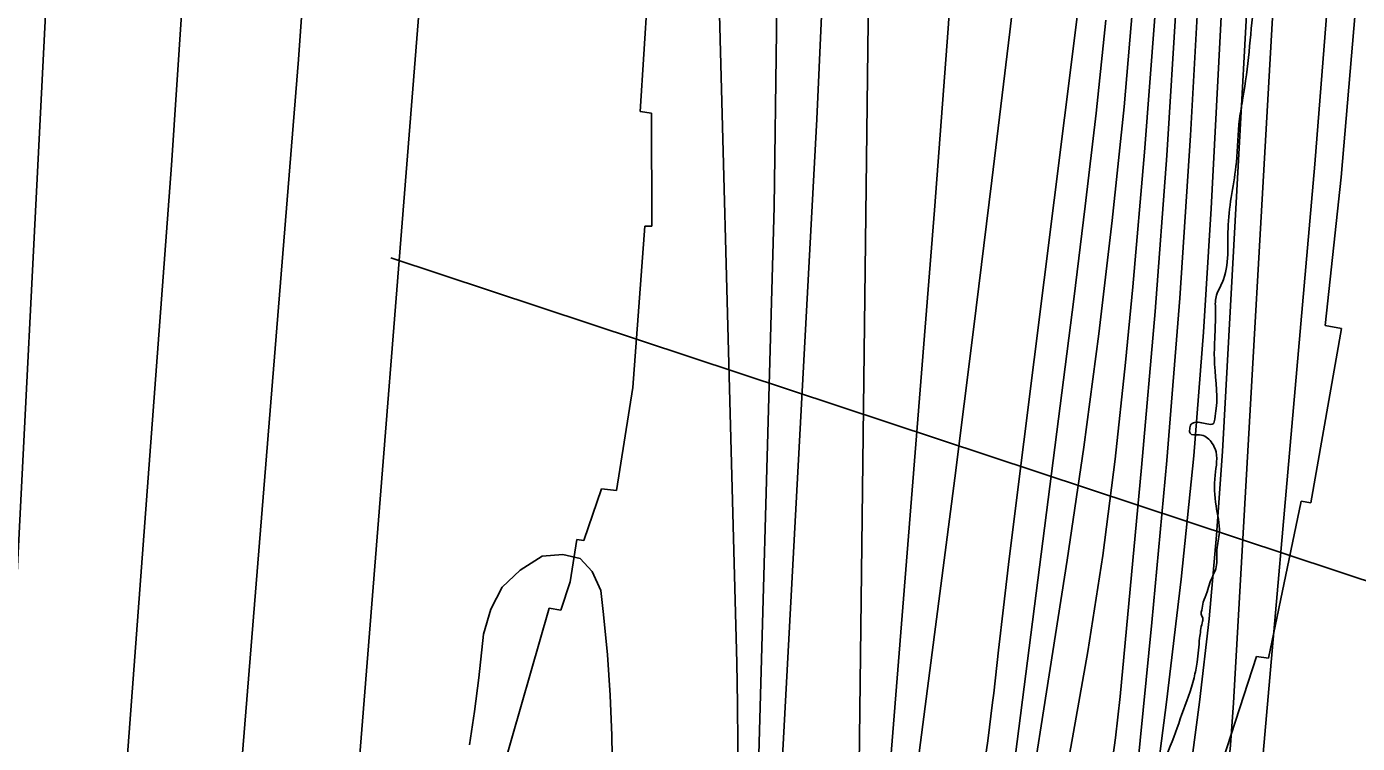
# Model space of a CAD drawing. Extents: x 3329297 to 3367176, y 649250 to 674653.
# Drawn here: x 3341855 to 3342886, y 663281 to 663837 of the extents above; entities that cross this region are included whole.
import ezdxf

# ---------------------------------------------------------------- set-up
doc = ezdxf.new("R2010")
doc.units = 0
for name, color, linetype in [('V-RIVR-EDGE', 7, 'Continuous'), ('V-RIVR-RANG', 7, 'Continuous'), ('V-RRAP-RVMT', 7, 'Continuous'), ('V-TOPO-DPTH', 7, 'Continuous'), ('V-TOPO-MAJR', 7, 'Continuous'), ('V-TOPO-MINR', 7, 'Continuous'), ('V-TOPO-WATR', 7, 'Continuous')]:
    doc.layers.add(name, color=color, linetype=linetype)

msp = doc.modelspace()

# ---------------------------------------------------------------- linework, layer by layer
at = {"layer": 'V-RIVR-EDGE'}
msp.add_spline([(3340543.5, 660085.6), (3340562.9, 660098.7), (3340575.7, 660104.1), (3340585, 660109.5), (3340589.7, 660111.1), (3340590.9, 660109.1), (3340597.8, 660094.4), (3340601.3, 660094), (3340606.3, 660095.1), (3340606.7, 660097.1), (3340606.4, 660101), (3340599.8, 660112.2), (3340596.7, 660118), (3340597.5, 660121.1), (3340599.8, 660124.2), (3340602.9, 660125.8), (3340609.5, 660130), (3340610.7, 660133.1), (3340611.1, 660138.9), (3340614.2, 660141.7), (3340620.4, 660143.6), (3340627, 660148.2), (3340632.9, 660152.9), (3340639.8, 660158.3), (3340647.2, 660161.7), (3340655.8, 660164.4), (3340667, 660168.3), (3340677.1, 660172.1), (3340684.5, 660174.8), (3340692.6, 660181.8), (3340699.3, 660187.2), (3340702.7, 660189.1), (3340709.3, 660193), (3340717.5, 660197.6), (3340731.9, 660207.3), (3340748.2, 660216.6), (3340768.4, 660227.8), (3340779.3, 660232.4), (3340792.5, 660240.9), (3340805.7, 660251.7), (3340823.9, 660262.9), (3340832.1, 660265.6), (3340837.9, 660270.6), (3340847.2, 660280.7), (3340854.2, 660286.5), (3340861.2, 660286.5), (3340869, 660289.9), (3340876.7, 660296.1), (3340884.9, 660303.9), (3340891.5, 660310.4), (3340897, 660318.2), (3340903.6, 660325.1), (3340904.4, 660330.2), (3340904.8, 660334.5), (3340908.6, 660337.2), (3340912.5, 660339.5), (3340913.7, 660343.7), (3340916.8, 660351.9), (3340921.9, 660359.2), (3340933.2, 660372.8), (3340942.5, 660382.8), (3340944.5, 660389), (3340947.6, 660392.1), (3340951.4, 660394.4), (3340956.1, 660398.7), (3340965.4, 660409.5), (3340972.1, 660415.7), (3340980.2, 660421.1), (3340988, 660430.4), (3340991.9, 660439.3), (3340994.6, 660445.9), (3341001.2, 660456.8), (3341008.2, 660462.6), (3341019.5, 660469.1), (3341022.6, 660474.2), (3341027.3, 660478), (3341033.1, 660482.3), (3341044.4, 660491.6), (3341056.8, 660501.2), (3341062.2, 660506.2), (3341064.2, 660512.4), (3341069.3, 660518.3), (3341074.7, 660522.1), (3341079.7, 660525.2), (3341087.9, 660533.3), (3341094.5, 660540.3), (3341100, 660551.1), (3341101.9, 660558.5), (3341101.9, 660564.3), (3341102, 660566.3), (3341105.8, 660567.8), (3341107.4, 660570.9), (3341108.2, 660579.4), (3341109.4, 660581.4), (3341111.7, 660582.5), (3341116.3, 660584.1), (3341119.1, 660586.4), (3341131.9, 660599.9), (3341130.7, 660602.3), (3341129.6, 660604.6), (3341130.4, 660609.2), (3341131.2, 660611.6), (3341134.3, 660614.3), (3341139.7, 660619.3), (3341147.5, 660623.9), (3341155.2, 660632.4), (3341160.3, 660640.2), (3341161.9, 660646), (3341164.6, 660647.2), (3341172, 660648.3), (3341176.6, 660653.3), (3341185.6, 660661.5), (3341197.2, 660670), (3341202.7, 660670.7), (3341208.9, 660674.6), (3341212.8, 660681.2), (3341219, 660685.8), (3341223.6, 660686.6), (3341228.3, 660690.8), (3341239.6, 660696.6), (3341242.3, 660697), (3341247.7, 660695), (3341252, 660695.8), (3341254.7, 660699.7), (3341257.8, 660706.3), (3341265.2, 660713.6), (3341272.2, 660717.5), (3341278.8, 660719.4), (3341285.8, 660723.6), (3341288.1, 660727.1), (3341288.9, 660730.6), (3341291.6, 660733.3), (3341297.4, 660739.5), (3341303.7, 660745.3), (3341316.5, 660753), (3341337.9, 660770), (3341347.6, 660774.3), (3341351.8, 660772), (3341356.5, 660772.3), (3341359.2, 660775.8), (3341357.7, 660783.6), (3341359.2, 660785.5), (3341364.3, 660789.4), (3341367.8, 660789.8), (3341372.8, 660786.6), (3341377.4, 660784.3), (3341380.2, 660785.1), (3341385.2, 660787.4), (3341386, 660789.7), (3341386.8, 660796.7), (3341388.7, 660799), (3341390.7, 660800.9), (3341401.9, 660807.9), (3341425.6, 660820.6), (3341448.2, 660836.5), (3341459.4, 660845.8), (3341473.4, 660853.5), (3341492.8, 660866.2), (3341509.5, 660875.9), (3341528.9, 660885.9), (3341568.2, 660904), (3341576.7, 660906.7), (3341582.5, 660911.4), (3341589.1, 660916.4), (3341596.9, 660921.8), (3341605, 660926.1), (3341608.9, 660926.8), (3341613.2, 660926.4), (3341626, 660930.7), (3341639.2, 660936.4), (3341658.2, 660946.9), (3341680.8, 660960), (3341702.9, 660972.4), (3341720.7, 660981.2), (3341737.4, 660987), (3341750.3, 660995.9), (3341758, 661005.2), (3341781, 661024.5), (3341791.9, 661039.6), (3341805.1, 661053.5), (3341819.5, 661072.5), (3341836.2, 661091.1), (3341848.3, 661110.8), (3341856.8, 661123.6), (3341870.1, 661139.9), (3341888.3, 661157.3), (3341900, 661173.1), (3341909, 661187.5), (3341921.8, 661209.9), (3341930, 661226.2), (3341939.3, 661242.8), (3341942.1, 661244.8), (3341943.2, 661244), (3341944.8, 661235.8), (3341949.4, 661235.8), (3341954.5, 661237.8), (3341956, 661241.6), (3341951.4, 661244), (3341950.6, 661247.1), (3341951, 661251.3), (3341953, 661259.9), (3341955.7, 661272.3), (3341958.5, 661290.5), (3341960.8, 661303.3), (3341965.1, 661320.7), (3341976.1, 661348.6), (3341983.5, 661373.8), (3341990.9, 661399), (3341994.8, 661420.7), (3341995.7, 661433.9), (3341998.4, 661437), (3342001.1, 661436.2), (3342003.8, 661438.5), (3342004.2, 661444), (3342004.2, 661456), (3342002.7, 661461.4), (3342004.3, 661464.9), (3342009.3, 661471.5), (3342020.6, 661484.2), (3342033.8, 661502), (3342040.8, 661507.5), (3342045.9, 661513.3), (3342046.3, 661517.5), (3342044.4, 661524.5), (3342045.9, 661525.7), (3342047.1, 661525.7), (3342052.1, 661523.3), (3342053.3, 661524.5), (3342063, 661538.8), (3342071.2, 661551.2), (3342074.7, 661557.8), (3342082.5, 661570.2), (3342088.7, 661576.8), (3342099.6, 661588.4), (3342104.3, 661594.6), (3342110.5, 661608.5), (3342119.8, 661627.1), (3342128.4, 661637.9), (3342135.4, 661647.6), (3342140.1, 661653.8), (3342142, 661656.5), (3342148.3, 661668.9), (3342155.6, 661676.6), (3342159.2, 661685.2), (3342161.5, 661688.3), (3342166.5, 661691), (3342169.7, 661702.6), (3342177.5, 661716.5), (3342191.5, 661736.3), (3342210.1, 661760.3), (3342224.2, 661779.2), (3342232.3, 661792.4), (3342242.1, 661806.7), (3342247.5, 661815.3), (3342253, 661831.1), (3342263.1, 661850.5), (3342268.9, 661858.6), (3342277.1, 661873), (3342284.2, 661891.9), (3342293.1, 661908.2), (3342302.5, 661923.7), (3342310.3, 661939.2), (3342314.9, 661948.1), (3342327.4, 661965.9), (3342325.8, 661973.3), (3342327.4, 661977.5), (3342330.9, 661981.4), (3342336.4, 661986.4), (3342339.5, 661993.4), (3342342.6, 662003.9), (3342345.3, 662007.4), (3342350.4, 662013.2), (3342354.7, 662019.4), (3342356.6, 662025.6), (3342357.4, 662034.1), (3342360.5, 662039.1), (3342366.7, 662046.1), (3342373.8, 662059.6), (3342381.5, 662072.8), (3342385.5, 662085.6), (3342390.5, 662099.5), (3342396.4, 662107.3), (3342399.1, 662113.9), (3342402.6, 662121.6), (3342413.5, 662146.8), (3342430.7, 662189), (3342442, 662209.9), (3342453.7, 662236.7), (3342465, 662260.3), (3342466.6, 662269.6), (3342471.7, 662285.9), (3342476.3, 662296), (3342481, 662300.6), (3342483, 662305.2), (3342483.3, 662308.7), (3342487.6, 662319.2), (3342491.5, 662328.9), (3342501.7, 662348.6), (3342505.2, 662360.6), (3342509.1, 662375.8), (3342511.5, 662391.7), (3342513.8, 662399), (3342520.4, 662409.1), (3342525.9, 662421.5), (3342528.6, 662432.7), (3342531.4, 662453.3), (3342535, 662481.2), (3342536.9, 662497.5), (3342541.2, 662512.2), (3342547.5, 662526.1), (3342556, 662537.4), (3342563, 662544.3), (3342566.2, 662550.5), (3342570.5, 662564.5), (3342572.4, 662580), (3342576.3, 662585.4), (3342582.2, 662592.4), (3342585.7, 662602.4), (3342587.2, 662606.7), (3342590, 662611), (3342595, 662623.7), (3342596.6, 662635.4), (3342599.4, 662643.9), (3342600.1, 662647.4), (3342599.4, 662648.5), (3342596.7, 662651.7), (3342596.7, 662654.8), (3342598.6, 662657.5), (3342603.7, 662661.7), (3342609.9, 662671.8), (3342617.7, 662688.1), (3342629.8, 662713.2), (3342637.6, 662731.1), (3342640.7, 662739.6), (3342640.7, 662745.4), (3342640.3, 662754.7), (3342641.9, 662758.6), (3342645, 662761.7), (3342647.7, 662765.2), (3342646.2, 662787.3), (3342646.3, 662798.5), (3342641.7, 662824.9), (3342639.8, 662850.1), (3342639.1, 662868.7), (3342640.7, 662887.7), (3342641.5, 662909), (3342647.8, 662933.5), (3342652.4, 662937.3), (3342653.6, 662940), (3342649, 662945.1), (3342649, 662949.4), (3342652.5, 662957.9), (3342654.4, 662957.9), (3342659.1, 662957.9), (3342659.5, 662962.1), (3342659.5, 662974.5), (3342659.9, 662990.1), (3342664.6, 663007.9), (3342672, 663017.9), (3342675.9, 663023), (3342675.9, 663028.4), (3342675.9, 663036.9), (3342675.6, 663052.1), (3342676.4, 663065.2), (3342679.5, 663076.5), (3342687.7, 663099.3), (3342701, 663143.1), (3342700.7, 663147.8), (3342703.8, 663157.9), (3342713.5, 663181.9), (3342722.9, 663206.3), (3342727.6, 663218.3), (3342731.9, 663223.7), (3342732.3, 663230.3), (3342732.7, 663242.7), (3342732.7, 663249.3), (3342733.1, 663257.1), (3342739.8, 663275.7), (3342750.3, 663303.9), (3342759.7, 663332.2), (3342762, 663344.3), (3342764, 663362.9), (3342766, 663374.9), (3342766.4, 663378.4), (3342765.2, 663381.5), (3342765.6, 663384.6), (3342766.8, 663390.8), (3342769.9, 663398.9), (3342771.9, 663405.9), (3342776.9, 663418.3), (3342777.4, 663431.5), (3342779.3, 663445), (3342776.7, 663465.6), (3342776, 663489.3), (3342776, 663509.8), (3342772.9, 663515.2), (3342764, 663520.7), (3342756.6, 663521.9), (3342756.3, 663525), (3342757.4, 663528.9), (3342761.3, 663530.4), (3342772.6, 663528.8), (3342774.5, 663529.2), (3342775.7, 663532.7), (3342776.9, 663541.2), (3342775.4, 663580.4), (3342775.8, 663596.7), (3342776.3, 663611.4), (3342776.3, 663616.8), (3342776.7, 663627.7), (3342781.4, 663638.5), (3342786.1, 663683.5), (3342792.5, 663732), (3342794.9, 663765.7), (3342797.6, 663782), (3342805.9, 663853.7), (3342813.9, 663919.2), (3342817.1, 663960.7), (3342819.5, 664002.2), (3342819.9, 664025.9), (3342820, 664036.3), (3342818.1, 664048.8), (3342817.7, 664064.3), (3342816.4, 664076.7)], degree=3, dxfattribs=at)
at = {"layer": 'V-RIVR-RANG'}
msp.add_line((3343259.1, 663286.2), (3342137.1, 663658), dxfattribs=at)
at = {"layer": 'V-RRAP-RVMT'}
for p, q in [((3342337.3, 663878.2), (3342330.5, 663771.4)), ((3342873.8, 663720.5), (3342884.5, 663847.9)), ((3342330.5, 663771.4), (3342339.1, 663770.3)), ((3342339.1, 663770.3), (3342339.5, 663682.6)), ((3342861.2, 663605.5), (3342873.8, 663720.5)), ((3342334.1, 663682.5), (3342324.7, 663557.5)), ((3342339.5, 663682.6), (3342334.1, 663682.5)), ((3342850.3, 663467.8), (3342874, 663603.2)), ((3342874, 663603.2), (3342861.2, 663605.5)), ((3342324.7, 663557.5), (3342312, 663477.6)), ((3342300.4, 663478.8), (3342286.9, 663438.6)), ((3342312, 663477.6), (3342300.4, 663478.8)), ((3342817.4, 663347.5), (3342842.7, 663469.1)), ((3342842.7, 663469.1), (3342850.3, 663467.8)), ((3342281.4, 663439.4), (3342276.2, 663406.6)), ((3342286.9, 663438.6), (3342281.4, 663439.4)), ((3342276.2, 663406.6), (3342268.9, 663384.7)), ((3342259.9, 663386.3), (3342224.1, 663261)), ((3342268.9, 663384.7), (3342259.9, 663386.3)), ((3342732.1, 663115), (3342808, 663348.8)), ((3342808, 663348.8), (3342817.4, 663347.5))]:
    msp.add_line(p, q, dxfattribs=at)
at = {"layer": 'V-TOPO-DPTH'}
for points in [[(3342818.3, 664568.1), (3342773, 663696.3), (3342766.9, 663600.3), (3342759.4, 663504.4), (3342749.6, 663408.8), (3342738.4, 663313.2), (3342715.7, 663137.1), (3342714.6, 663129.8), (3342713.3, 663122.5), (3342711.7, 663115.3), (3342709.8, 663108.1), (3342672.3, 662974), (3342650.8, 662900.1), (3342628.3, 662826.5), (3342604.3, 662753.3), (3342579.4, 662680.5), (3342534.8, 662554.5), (3342502.9, 662464.4), (3342471, 662374.3), (3342439.2, 662284.2)], [(3342110.6, 661866.5), (3342386, 662705.9), (3342409.1, 662778.2), (3342431.6, 662850.6), (3342453.1, 662923.3), (3342473.8, 662996.3), (3342510.6, 663128.6), (3342512.3, 663135.6), (3342513.7, 663142.6), (3342514.8, 663149.7), (3342515.6, 663156.8), (3342558.5, 663695), (3342569.1, 663835.9), (3342578.8, 663976.8)], [(3342578.8, 663976.8), (3342569.1, 663835.9), (3342558.5, 663695), (3342515.6, 663156.8), (3342514.8, 663149.7), (3342513.7, 663142.6), (3342512.3, 663135.6), (3342510.6, 663128.6), (3342473.8, 662996.3), (3342453.1, 662923.3), (3342431.6, 662850.6), (3342409.1, 662778.2), (3342386, 662705.9), (3342110.6, 661866.5)], [(3342631.5, 663957.1), (3342616.8, 663833.3), (3342602.9, 663717.9), (3342588.7, 663602.4), (3342574.2, 663487), (3342559.4, 663371.7), (3342533.3, 663170.3), (3342531.1, 663155.7), (3342528.5, 663141.2), (3342525.3, 663126.8), (3342521.6, 663112.5), (3342446.3, 662841.3), (3342403.2, 662692), (3342358.2, 662543.2), (3342310.1, 662395.4), (3342260.1, 662248.3)], [(3342631.5, 663957.1), (3342616.8, 663833.3), (3342602.9, 663717.9), (3342588.7, 663602.4), (3342574.2, 663487), (3342559.4, 663371.7), (3342533.3, 663170.3), (3342531.1, 663155.7), (3342528.5, 663141.2), (3342525.3, 663126.8), (3342521.6, 663112.5), (3342446.3, 662841.3), (3342403.2, 662692), (3342358.2, 662543.2), (3342310.1, 662395.4), (3342260.1, 662248.3)], [(3342673.9, 663884.6), (3342667.1, 663828.4), (3342620.1, 663453.3), (3342616, 663420.1), (3342612, 663386.8), (3342608.2, 663353.5), (3342604.4, 663320.2), (3342603.6, 663313), (3342599.8, 663283.4), (3342595.5, 663253.9), (3342590.3, 663224.5), (3342584.4, 663195.2), (3342577.8, 663166.1), (3342570.6, 663137.1), (3342562.7, 663108.3), (3342554.2, 663079.7), (3342354.4, 662432.9), (3342322.7, 662334.6)], [(3342322.7, 662334.6), (3342354.4, 662432.9), (3342554.2, 663079.7), (3342562.7, 663108.3), (3342570.6, 663137.1), (3342577.8, 663166.1), (3342584.4, 663195.2), (3342590.3, 663224.5), (3342595.5, 663253.9), (3342599.8, 663283.4), (3342603.6, 663313), (3342604.4, 663320.2), (3342608.2, 663353.5), (3342612, 663386.8), (3342616, 663420.1), (3342620.1, 663453.3), (3342667.1, 663828.4), (3342673.9, 663884.6)], [(3342352.4, 662314.9), (3342378.4, 662391.5), (3342488.3, 662714.3), (3342511.3, 662783.4), (3342533.6, 662852.8), (3342554.9, 662922.4), (3342575.5, 662992.3), (3342611.3, 663116.8), (3342613.4, 663124.6), (3342615.2, 663132.5), (3342616.8, 663140.4), (3342618.2, 663148.4), (3342661.3, 663423.4), (3342674.2, 663511.1), (3342686, 663598.9), (3342696.2, 663687), (3342705.4, 663775.2), (3342713.1, 663863.5)], [(3342352.4, 662314.9), (3342378.4, 662391.5), (3342488.3, 662714.3), (3342511.3, 662783.4), (3342533.6, 662852.8), (3342554.9, 662922.4), (3342575.5, 662992.3), (3342611.3, 663116.8), (3342613.4, 663124.6), (3342615.2, 663132.5), (3342616.8, 663140.4), (3342618.2, 663148.4), (3342661.3, 663423.4), (3342674.2, 663511.1), (3342686, 663598.9), (3342696.2, 663687), (3342705.4, 663775.2), (3342713.1, 663863.5)], [(3342746.2, 663858.5), (3342738.7, 663737.3), (3342729.5, 663616.3), (3342719, 663495.3), (3342702.3, 663317.8), (3342698.7, 663285.7), (3342694.4, 663253.7), (3342688.9, 663221.9), (3342682.8, 663190.2), (3342675.5, 663158.7), (3342667.6, 663127.4), (3342658.6, 663096.4), (3342649, 663065.5), (3342540.2, 662736.2), (3342488.5, 662582.3), (3342435.7, 662428.8), (3342381.4, 662275.9)], [(3342381.4, 662275.9), (3342435.7, 662428.8), (3342488.5, 662582.3), (3342540.2, 662736.2), (3342649, 663065.5), (3342658.6, 663096.4), (3342667.6, 663127.4), (3342675.5, 663158.7), (3342682.8, 663190.2), (3342688.9, 663221.9), (3342694.4, 663253.7), (3342698.7, 663285.7), (3342702.3, 663317.8), (3342719, 663495.3), (3342729.5, 663616.3), (3342738.7, 663737.3), (3342746.2, 663858.5)]]:
    msp.add_lwpolyline(points, dxfattribs=at)
at = {"layer": 'V-TOPO-MAJR'}
for points in [[(3342206.2, 662267.8), (3342232.4, 662344.9), (3342485.3, 663126.9), (3342488, 663135.9), (3342490.6, 663145), (3342493, 663154.1), (3342495.2, 663163.2), (3342496.9, 663172.5), (3342498.3, 663181.7), (3342499.1, 663191), (3342499.5, 663200.4), (3342514.8, 664482)], [(3341874.4, 663943.9), (3341839.1, 663245.6), (3341837.6, 663228.9), (3341835.1, 663212.3), (3341831.3, 663195.9), (3341826.5, 663179.8), (3341421.7, 662317)], [(3342493.3, 662168.1), (3342749.2, 662954.1), (3342756.4, 662976.3), (3342763.6, 662998.5), (3342770.8, 663020.7), (3342778.1, 663042.9), (3342788.3, 663074.5), (3342790.4, 663080.9), (3342792.3, 663087.4), (3342794.1, 663094), (3342795.9, 663100.5), (3342799, 663113.1), (3342799.2, 663113.7), (3342799.2, 663114), (3342799.3, 663114.3), (3342853.4, 663730.5), (3342864.4, 663871.8)]]:
    msp.add_lwpolyline(points, dxfattribs=at)
at = {"layer": 'V-TOPO-MINR'}
for points in [[(3342511.5, 662325.5), (3342558.5, 662464.1), (3342603.8, 662603.3), (3342746, 663054.3), (3342755.2, 663085.8), (3342763.4, 663117.6), (3342770.3, 663149.7), (3342776.1, 663182.1), (3342780.8, 663214.6), (3342784.8, 663247.3), (3342787.8, 663280), (3342790.2, 663312.8), (3342862.1, 664575.9)], [(3342439.2, 662284.2), (3342471, 662374.3), (3342502.9, 662464.4), (3342534.8, 662554.5), (3342579.4, 662680.5), (3342604.3, 662753.3), (3342628.3, 662826.5), (3342650.8, 662900.1), (3342672.3, 662974), (3342709.8, 663108.1), (3342711.7, 663115.3), (3342713.3, 663122.5), (3342714.6, 663129.8), (3342715.7, 663137.1), (3342738.4, 663313.2), (3342749.6, 663408.8), (3342759.4, 663504.4), (3342766.9, 663600.3), (3342773, 663696.3), (3342818.3, 664568.1)], [(3342482.9, 662327.5), (3342528.6, 662458.4), (3342573, 662589.8), (3342615.3, 662721.9), (3342656.2, 662854.4), (3342725.3, 663084.6), (3342730.3, 663102.4), (3342734.7, 663120.4), (3342738.3, 663138.5), (3342741.5, 663156.8), (3342755.3, 663248.9), (3342764, 663313.4), (3342771.5, 663378), (3342777.2, 663442.8), (3342781.7, 663507.8), (3342840.2, 664572)], [(3342403.7, 663154), (3342403.9, 663155.6), (3342404, 663157.3), (3342405.5, 663217.2), (3342406, 663248.8), (3342406.2, 663280.4), (3342405.9, 663312), (3342405.3, 663343.7), (3342374.3, 664504.9)], [(3342110.6, 661866.5), (3342386, 662705.9), (3342409.1, 662778.2), (3342431.6, 662850.6), (3342453.1, 662923.3), (3342473.8, 662996.3), (3342510.6, 663128.6), (3342512.3, 663135.6), (3342513.7, 663142.6), (3342514.8, 663149.7), (3342515.6, 663156.8), (3342558.5, 663695), (3342569.1, 663835.9), (3342578.8, 663976.8)], [(3342435.1, 663969.4), (3342436, 663833.5), (3342434.2, 663697.5), (3342419.6, 663171), (3342419, 663161.7), (3342418, 663152.6), (3342416.3, 663143.5), (3342414.1, 663134.5), (3342371, 662981.9), (3342346, 662896.9), (3342319.7, 662812.4), (3342291.4, 662728.5), (3342261.8, 662645), (3342200.6, 662478.5), (3342178, 662417.3), (3342155.4, 662356.2), (3342132.6, 662295.1)], [(3342260.1, 662248.3), (3342310.1, 662395.4), (3342358.2, 662543.2), (3342403.2, 662692), (3342446.3, 662841.3), (3342521.6, 663112.5), (3342525.3, 663126.8), (3342528.5, 663141.2), (3342531.1, 663155.7), (3342533.3, 663170.3), (3342559.4, 663371.7), (3342574.2, 663487), (3342588.7, 663602.4), (3342602.9, 663717.9), (3342616.8, 663833.3), (3342631.5, 663957.1)], [(3342166.2, 663938.9), (3342106.5, 663188.2), (3342106, 663184.2), (3342105.1, 663180.2), (3342097.9, 663156.3), (3342093.6, 663142.5), (3342089, 663128.7), (3342084.1, 663115.1), (3342078.9, 663101.5), (3342078.8, 663101.4), (3342073.4, 663087.9), (3342068, 663074.4), (3342062.6, 663060.9), (3342057.2, 663047.4), (3341961.1, 662808), (3341911.3, 662684.3), (3341861.1, 662560.7), (3341810.6, 662437.3), (3341759.8, 662314)], [(3341657.5, 662288.7), (3341698.7, 662380.6), (3341739, 662472.9), (3341778, 662565.8), (3341816.1, 662659.1), (3341872.8, 662800.6), (3341888.8, 662840.7), (3341904.9, 662880.9), (3341920.8, 662921.1), (3341936.8, 662961.2), (3341939.3, 662967.7), (3341953.6, 663004.8), (3341967.2, 663042.1), (3341980, 663079.8), (3341992.2, 663117.6), (3342011.9, 663181.1), (3342013.6, 663187.4), (3342015, 663193.7), (3342016, 663200.2), (3342016.8, 663206.6), (3342065.6, 663811.7), (3342073.5, 663921.3)], [(3342473.1, 663891.7), (3342467.3, 663765.4), (3342436.1, 663184.6), (3342434.7, 663167.8), (3342432.5, 663151.1), (3342429.2, 663134.6), (3342425.2, 663118.2), (3342345.3, 662833.8), (3342298.9, 662676.4), (3342249.9, 662519.8), (3342196.9, 662364.6), (3342141.3, 662210.2)], [(3342322.7, 662334.6), (3342354.4, 662432.9), (3342554.2, 663079.7), (3342562.7, 663108.3), (3342570.6, 663137.1), (3342577.8, 663166.1), (3342584.4, 663195.2), (3342590.3, 663224.5), (3342595.5, 663253.9), (3342599.8, 663283.4), (3342603.6, 663313), (3342604.4, 663320.2), (3342608.2, 663353.5), (3342612, 663386.8), (3342616, 663420.1), (3342620.1, 663453.3), (3342667.1, 663828.4), (3342673.9, 663884.6)], [(3342426.1, 662323.6), (3342463.1, 662426.9), (3342631.9, 662910.5), (3342640.7, 662935.8), (3342649.6, 662961.2), (3342658.5, 662986.6), (3342667.3, 663012), (3342674.7, 663032.9), (3342679.7, 663047.9), (3342684.6, 663062.9), (3342689.2, 663078), (3342693.6, 663093.1), (3342701.3, 663120.6), (3342702.2, 663125.1), (3342702.4, 663126.6), (3342727, 663375), (3342738.5, 663500.8), (3342748.6, 663626.7), (3342756.9, 663752.8), (3342763.9, 663878.9)], [(3342352.4, 662314.9), (3342378.4, 662391.5), (3342488.3, 662714.3), (3342511.3, 662783.4), (3342533.6, 662852.8), (3342554.9, 662922.4), (3342575.5, 662992.3), (3342611.3, 663116.8), (3342613.4, 663124.6), (3342615.2, 663132.5), (3342616.8, 663140.4), (3342618.2, 663148.4), (3342661.3, 663423.4), (3342674.2, 663511.1), (3342686, 663598.9), (3342696.2, 663687), (3342705.4, 663775.2), (3342713.1, 663863.5)], [(3341975.2, 663850.6), (3341967.3, 663729.8), (3341929.9, 663227.5), (3341928.6, 663215.1), (3341926.7, 663202.8), (3341924, 663190.7), (3341920.7, 663178.7), (3341878.4, 663041.8), (3341857.7, 662978.2), (3341835.8, 662915.1), (3341812, 662852.7), (3341787, 662790.7), (3341778.8, 662771.1), (3341756.6, 662719.4), (3341734, 662667.9), (3341710.7, 662616.7), (3341687, 662565.6), (3341662.3, 662515.1), (3341637.1, 662464.8), (3341610.7, 662415.1), (3341583.7, 662365.7), (3341479.7, 662180.1)], [(3342204.2, 661826.6), (3342402.1, 662395.8), (3342443.6, 662517.4), (3342484.1, 662639.3), (3342523.2, 662761.7), (3342561.4, 662884.4), (3342625.5, 663095.1), (3342630.6, 663112.8), (3342635.3, 663130.5), (3342639.4, 663148.4), (3342643.1, 663166.5), (3342664.3, 663278.4), (3342677.3, 663352.6), (3342689, 663427), (3342698.5, 663501.8), (3342706.6, 663576.7), (3342712.2, 663635.5), (3342721.3, 663740), (3342729.3, 663844.6)], [(3342299.6, 662206.8), (3342501.2, 662818.3), (3342514.9, 662859.7), (3342528.7, 662901.1), (3342542.5, 662942.5), (3342556.4, 662983.9), (3342573.1, 663033.7), (3342578.6, 663050.2), (3342583.9, 663066.8), (3342588.9, 663083.5), (3342593.9, 663100.2), (3342602.4, 663129.9), (3342602.9, 663131.8), (3342603.7, 663135.6), (3342604, 663137.5), (3342666.5, 663626), (3342675.3, 663698.1), (3342683.7, 663770.2), (3342691.4, 663842.4)], [(3342308.9, 663256.1), (3342308.5, 663287.4), (3342307.3, 663318.7), (3342305, 663350), (3342302, 663381.2), (3342299.9, 663400), (3342293.2, 663414.6), (3342283.9, 663424.6), (3342270.5, 663427.9), (3342254.5, 663426.6), (3342237.4, 663415.7), (3342223.6, 663402.5), (3342214.7, 663385.5), (3342209.1, 663366), (3342205.3, 663332.1), (3342202, 663306.1), (3342198.2, 663280.1)]]:
    msp.add_lwpolyline(points, dxfattribs=at)
at = {"layer": 'V-TOPO-WATR'}
msp.add_lwpolyline([(3342381.4, 662275.9), (3342435.7, 662428.8), (3342488.5, 662582.3), (3342540.2, 662736.2), (3342649, 663065.5), (3342658.6, 663096.4), (3342667.6, 663127.4), (3342675.5, 663158.7), (3342682.8, 663190.2), (3342688.9, 663221.9), (3342694.4, 663253.7), (3342698.7, 663285.7), (3342702.3, 663317.8), (3342719, 663495.3), (3342729.5, 663616.3), (3342738.7, 663737.3), (3342746.2, 663858.5)], dxfattribs=at)

doc.saveas('drawing.dxf')
